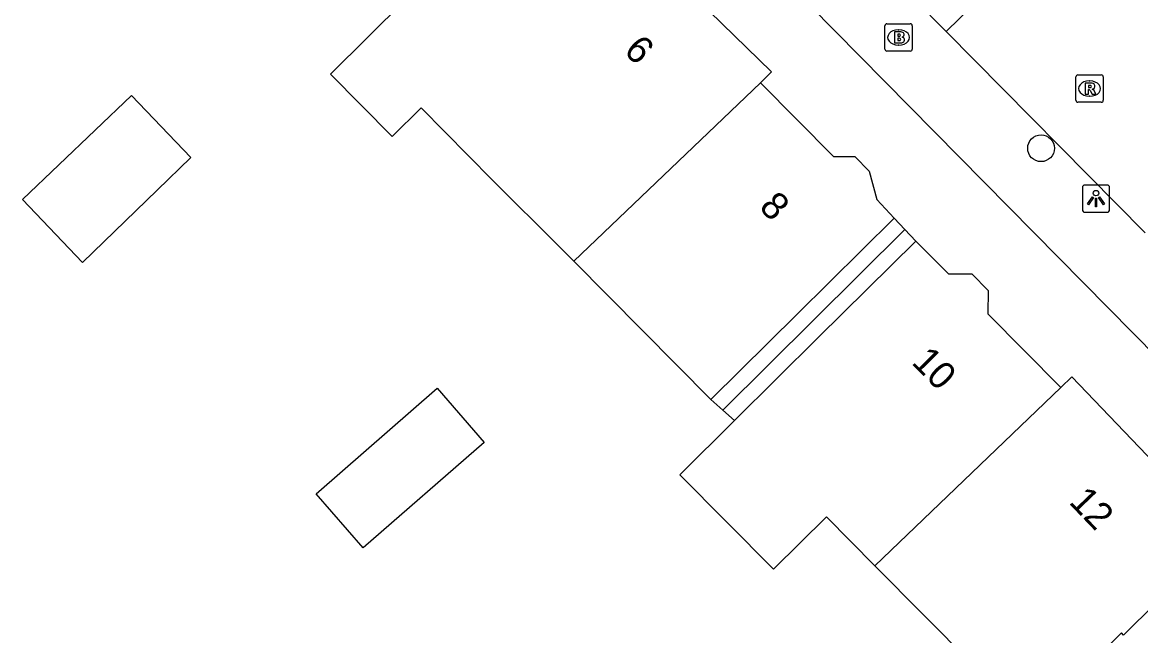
# Model space of a CAD drawing. Extents: x 161772 to 163123, y 383092 to 383917.
# Drawn here: x 162312.18 to 162353.06, y 383318.84 to 383341.28 of the extents above; entities that cross this region are included whole.
import ezdxf

# ---------------------------------------------------------------- set-up
doc = ezdxf.new("R2010")
doc.units = 0
for name, color, linetype in [('IMGEO_Boom', 7, 'Continuous'), ('IMGEO_Brandkraan', 7, 'Continuous'), ('IMGEO_Lichtpunt', 7, 'Continuous'), ('IMGEO_Pand', 7, 'Continuous'), ('IMGEO_Pand_nummerreeks', 7, 'Continuous'), ('IMGEO_Pand_overbouw', 7, 'Continuous'), ('IMGEO_Rijbaan_lokaal_open', 7, 'Continuous'), ('IMGEO_Rioolput', 7, 'Continuous'), ('IMGEO_Voetpad_open', 7, 'Continuous')]:
    doc.layers.add(name, color=color, linetype=linetype)

msp = doc.modelspace()

# ---------------------------------------------------------------- linework, layer by layer
at = {"layer": 'IMGEO_Boom'}
msp.add_circle((162349.42, 383336.674), 0.489, dxfattribs=at)
at = {"layer": 'IMGEO_Brandkraan'}
for p, q in [((162343.711, 383340.303), (162343.711, 383341.155)), ((162343.786, 383341.229), (162344.638, 383341.229)), ((162344.199, 383341.009), (162344.224, 383341.009)), ((162344.712, 383341.155), (162344.712, 383340.303)), ((162344.638, 383340.229), (162343.786, 383340.229)), ((162344.222, 383340.449), (162344.197, 383340.449))]:
    msp.add_line(p, q, dxfattribs=at)
for points in [[(162343.711, 383340.303), (162343.711, 383341.155)], [(162343.786, 383341.229), (162344.638, 383341.229)], [(162344.712, 383341.155), (162344.712, 383340.303)], [(162344.059, 383340.929), (162344.059, 383340.529), (162344.272, 383340.529)], [(162344.29, 383340.929), (162344.059, 383340.929)], [(162344.238, 383340.848), (162344.184, 383340.848), (162344.184, 383340.772)], [(162344.184, 383340.772), (162344.237, 383340.772)], [(162344.246, 383340.696), (162344.184, 383340.696), (162344.184, 383340.615)], [(162344.184, 383340.615), (162344.246, 383340.615)], [(162344.638, 383340.229), (162343.786, 383340.229)]]:
    msp.add_lwpolyline(points, dxfattribs=at)
for centre, radius, start, end in [((162343.788, 383341.153), 0.0765, 91.552, 178.448), ((162343.788, 383341.153), 0.0765, 91.552, 178.448), ((162344.636, 383341.153), 0.0765, 1.552, 88.448), ((162344.636, 383341.153), 0.0765, 1.552, 88.448), ((162344.239, 383340.81), 0.0379, 267.8285, 90.9355), ((162344.247, 383340.655), 0.0404, 269.8759, 90.5077), ((162344.294, 383340.784), 0.145, 59.4692, 91.5367), ((162344.319, 383340.831), 0.0922, 285.5137, 58.1501), ((162344.324, 383340.639), 0.105, 301.3115, 78.989), ((162343.788, 383340.305), 0.0765, 181.552, 268.448), ((162343.788, 383340.305), 0.0765, 181.552, 268.448), ((162344.278, 383340.78), 0.251, 268.6676, 293.5347), ((162344.636, 383340.305), 0.0765, 271.552, 358.448), ((162344.636, 383340.305), 0.0765, 271.552, 358.448)]:
    msp.add_arc(centre, radius, start, end, dxfattribs=at)
for centre, major_axis, ratio, start_param, end_param in [((162344.198, 383340.729), (-0.387, 0.002), 0.722429, 4.712389, 7.853982), ((162344.223, 383340.729), (-0.39, 0.002), 0.717154, 1.570796, 4.712389)]:
    msp.add_ellipse(centre, major_axis=major_axis, ratio=ratio, start_param=start_param, end_param=end_param, dxfattribs=at)
at = {"layer": 'IMGEO_Lichtpunt'}
for p, q in [((162351.832, 383335.329), (162351.024, 383335.329)), ((162351.832, 383335.329), (162351.024, 383335.329)), ((162350.93, 383335.234), (162350.93, 383334.427)), ((162350.93, 383335.234), (162350.93, 383334.427)), ((162351.926, 383334.427), (162351.926, 383335.234)), ((162351.926, 383334.427), (162351.926, 383335.234)), ((162351.024, 383334.333), (162351.832, 383334.333)), ((162351.024, 383334.333), (162351.832, 383334.333))]:
    msp.add_line(p, q, dxfattribs=at)
for points in [[(162351.304, 383334.898), (162351.343, 383334.87), (162351.155, 383334.608), (162351.117, 383334.635), (162351.304, 383334.898)], [(162351.516, 383334.87), (162351.554, 383334.897), (162351.741, 383334.635), (162351.702, 383334.607), (162351.516, 383334.87)], [(162351.406, 383334.85), (162351.453, 383334.85), (162351.453, 383334.528), (162351.406, 383334.528), (162351.406, 383334.85)]]:
    msp.add_lwpolyline(points, dxfattribs=at)
msp.add_circle((162351.429, 383335.032), 0.0994, dxfattribs=at)
for centre, start, end in [((162351.024, 383335.234), 90, 180), ((162351.024, 383335.234), 90, 180), ((162351.832, 383335.234), 0, 90), ((162351.832, 383335.234), 0, 90), ((162351.024, 383334.427), 180, 270), ((162351.024, 383334.427), 180, 270), ((162351.832, 383334.427), 270, 0), ((162351.832, 383334.427), 270, 360)]:
    msp.add_arc(centre, 0.0946, start, end, dxfattribs=at)
at = {"layer": 'IMGEO_Pand'}
for points in [[(162332.343, 383332.538), (162331.828, 383333.057), (162329.356, 383335.522), (162326.752, 383338.151), (162325.695, 383337.105), (162323.437, 383339.384), (162326.169, 383342.091), (162329.721, 383345.609), (162331.866, 383343.444), (162333.663, 383345.224), (162339.562, 383339.471), (162339.159, 383339.07)], [(162339.159, 383339.07), (162341.828, 383336.376), (162342.613, 383336.373), (162343.141, 383335.839), (162343.415, 383334.799), (162344.045, 383334.111), (162340.503, 383330.603), (162337.363, 383327.492), (162337.352, 383327.481), (162332.343, 383332.538)], [(162339.159, 383339.07), (162332.343, 383332.538)], [(162314.376, 383332.497), (162312.175, 383334.802), (162316.163, 383338.609), (162318.338, 383336.33), (162317.104, 383335.136), (162314.376, 383332.497)], [(162343.346, 383321.401), (162341.57, 383323.193), (162339.634, 383321.276), (162336.213, 383324.73), (162338.211, 383326.709), (162338.225, 383326.723), (162341.275, 383329.745), (162344.843, 383333.279), (162344.856, 383333.266), (162346.033, 383332.079), (162346.886, 383332.075), (162347.483, 383331.472), (162347.479, 383330.618), (162350.149, 383327.922)], [(162350.149, 383327.922), (162343.346, 383321.401)], [(162350.149, 383327.922), (162350.541, 383328.311), (162356.034, 383322.577), (162353.555, 383320.122), (162353.633, 383320.044), (162352.439, 383318.861), (162352.362, 383318.939), (162351.638, 383318.223), (162353.685, 383316.156), (162349.818, 383312.326)], [(162322.914, 383324.035), (162327.337, 383327.892), (162329.064, 383325.911), (162324.641, 383322.054), (162322.914, 383324.035)], [(162348.581, 383311.303), (162346.274, 383313.632), (162348.68, 383316.016), (162343.346, 383321.401)]]:
    msp.add_lwpolyline(points, dxfattribs=at)
at = {"layer": 'IMGEO_Pand_overbouw'}
for points in [[(162344.444, 383333.695), (162344.045, 383334.111), (162340.503, 383330.603), (162337.363, 383327.492), (162337.352, 383327.481), (162337.781, 383327.096)], [(162344.843, 383333.279), (162344.444, 383333.695), (162337.781, 383327.096), (162338.211, 383326.709), (162338.225, 383326.723), (162341.275, 383329.745)]]:
    msp.add_lwpolyline(points, close=True, dxfattribs=at)
at = {"layer": 'IMGEO_Rijbaan_lokaal_open'}
for points in [[(162345.952, 383340.94), (162335.461, 383351.562)], [(162350.426, 383345.321), (162345.952, 383340.94)], [(162353.225, 383333.575), (162345.952, 383340.94)]]:
    msp.add_lwpolyline(points, dxfattribs=at)
at = {"layer": 'IMGEO_Rioolput'}
for p, q in [((162350.694, 383338.43), (162350.694, 383339.282)), ((162350.769, 383339.356), (162351.621, 383339.356)), ((162351.182, 383339.136), (162351.207, 383339.136)), ((162351.695, 383339.282), (162351.695, 383338.43)), ((162351.205, 383338.576), (162351.18, 383338.576)), ((162351.621, 383338.356), (162350.769, 383338.356))]:
    msp.add_line(p, q, dxfattribs=at)
for points in [[(162350.694, 383338.43), (162350.694, 383339.282)], [(162350.769, 383339.356), (162351.621, 383339.356)], [(162351.283, 383339.054), (162351.031, 383339.056), (162351.031, 383338.656)], [(162351.209, 383338.975), (162351.155, 383338.975), (162351.155, 383338.894)], [(162351.695, 383339.282), (162351.695, 383338.43)], [(162351.031, 383338.656), (162351.155, 383338.656), (162351.155, 383338.818), (162351.166, 383338.818)], [(162351.155, 383338.894), (162351.207, 383338.894)], [(162351.213, 383338.789), (162351.284, 383338.656), (162351.424, 383338.656), (162351.359, 383338.782)], [(162351.621, 383338.356), (162350.769, 383338.356)]]:
    msp.add_lwpolyline(points, dxfattribs=at)
for centre, radius, start, end in [((162350.771, 383339.28), 0.0765, 91.552, 178.448), ((162350.771, 383339.28), 0.0765, 91.552, 178.448), ((162351.215, 383338.879), 0.0964, 77.0061, 93.1865), ((162351.229, 383338.936), 0.0378, 276.6634, 79.6772), ((162351.282, 383338.944), 0.109, 350.3612, 89.416), ((162351.619, 383339.28), 0.0765, 1.552, 88.448), ((162351.619, 383339.28), 0.0765, 1.552, 88.448), ((162351.165, 383338.765), 0.0533, 26.0293, 88.6989), ((162351.191, 383339.083), 0.19, 274.7715, 282.9687), ((162351.28, 383338.944), 0.112, 277.5842, 350.9817), ((162351.264, 383338.729), 0.108, 29.5134, 73.7905), ((162350.771, 383338.432), 0.0765, 181.552, 268.448), ((162350.771, 383338.432), 0.0765, 181.552, 268.448), ((162351.619, 383338.432), 0.0765, 271.552, 358.448), ((162351.619, 383338.432), 0.0765, 271.552, 358.448)]:
    msp.add_arc(centre, radius, start, end, dxfattribs=at)
for centre, major_axis, ratio, start_param, end_param in [((162351.181, 383338.856), (-0.387, 0.002), 0.722429, 4.712389, 7.853982), ((162351.206, 383338.856), (-0.39, 0.002), 0.717154, 1.570796, 4.712389)]:
    msp.add_ellipse(centre, major_axis=major_axis, ratio=ratio, start_param=start_param, end_param=end_param, dxfattribs=at)
at = {"layer": 'IMGEO_Voetpad_open'}
msp.add_lwpolyline([(162385.195, 383296.277), (162385.194, 383297.049), (162380.015, 383302.296), (162318.286, 383364.906), (162316.664, 383363.284)], dxfattribs=at)

# ---------------------------------------------------------------- texts
at = {"layer": 'IMGEO_Pand_nummerreeks'}
for s, rotation, p in [('6', 315.7161, (162334.125, 383340.192)), ('8', 314.5759, (162339.075, 383334.483)), ('10', 314.7249, (162344.65, 383328.812)), ('12', 313.768, (162350.407, 383323.708))]:
    msp.add_text(s, height=1, rotation=rotation, dxfattribs=at).set_placement(p)

doc.saveas('drawing.dxf')
